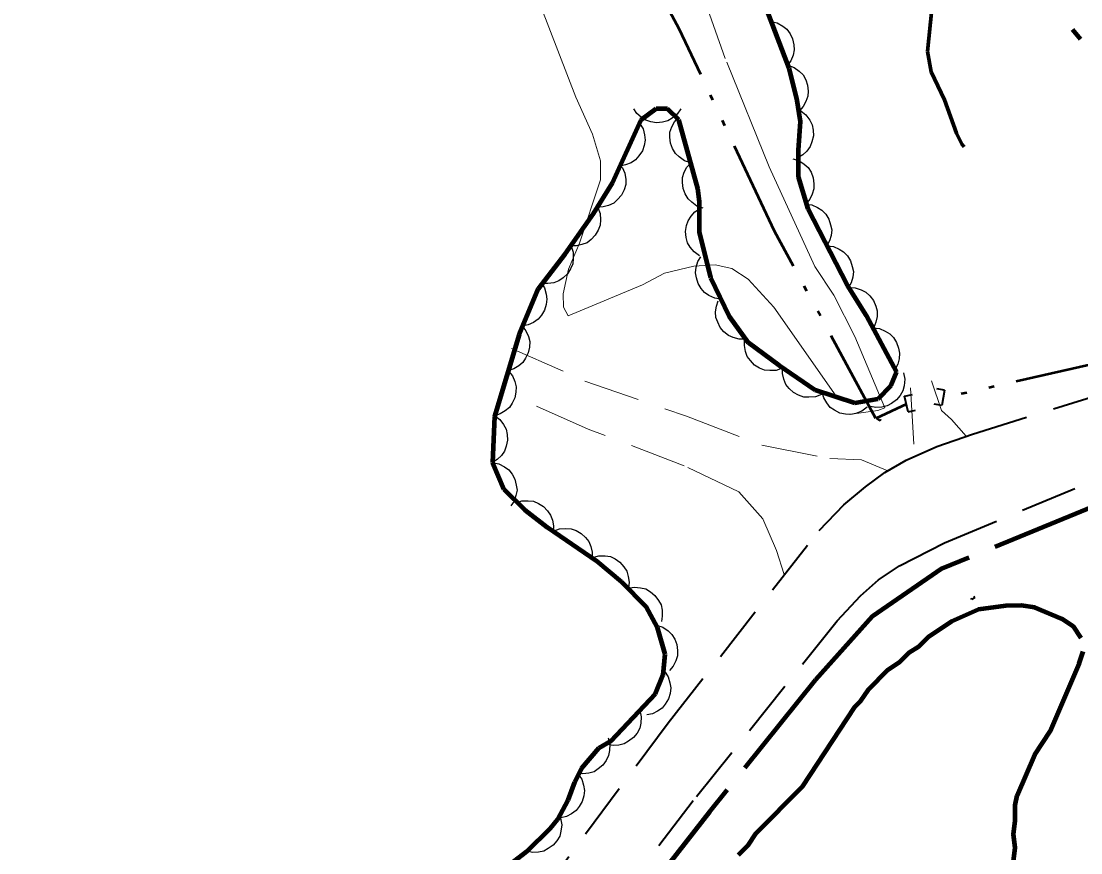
# Model space of a CAD drawing. Extents: x 386081 to 389416, y 5130568 to 5134082.
# Drawn here: x 388016.4 to 388083.9, y 5132493.6 to 5132546.6 of the extents above; entities that cross this region are included whole.
import ezdxf

# ---------------------------------------------------------------- set-up
doc = ezdxf.new("R2010")
doc.units = 0
doc.header["$LTSCALE"] = 1.2
for name, pattern in [('DASH_DOUBLE_DOT', [9.2, 5, -1.2, 0.3, -1.2, 0.3, -1.2]), ('DOT_DASHED', [7.7, 5, -1.2, 0.3, -1.2]), ('LONG_DASHED', [7.5, 6, -1.5]), ('MEDIUM_DASHED', [4.5, 3, -1.5])]:
    doc.linetypes.add(name, pattern=pattern)
for name, color, linetype, lineweight in [('19', 7, 'Continuous', 13), ('2', 7, 'Continuous', 13), ('21', 7, 'LONG_DASHED', 35), ('22', 7, 'Continuous', 13), ('26', 7, 'Continuous', 35), ('3', 7, 'Continuous', 140), ('4', 7, 'DASH_DOUBLE_DOT', 53), ('44', 7, 'Continuous', 25)]:
    doc.layers.add(name, color=color, linetype=linetype, lineweight=lineweight)

msp = doc.modelspace()

# ---------------------------------------------------------------- linework, layer by layer
at = {"layer": '19', "linetype": 'MEDIUM_DASHED'}
msp.add_line((388073.09, 5132523.24), (388073.33, 5132518.86), dxfattribs=at)
for points in [[(388047.64, 5132525.76), (388052.33, 5132523.68), (388058.81, 5132521.43), (388063.6, 5132519.59), (388067.94, 5132518.74), (388069.95, 5132518.66), (388071.63, 5132517.95)], [(388074.43, 5132523.7), (388075.06, 5132521.8), (388075.7, 5132521.22), (388076.64, 5132520.17)], [(388065.03, 5132511.34), (388064.53, 5132512.87), (388063.67, 5132514.9), (388062.13, 5132516.61), (388058.66, 5132518.28), (388052.53, 5132520.62), (388048.59, 5132522.37)]]:
    msp.add_lwpolyline(points, dxfattribs=at)
at = {"layer": '2', "linetype": 'LONG_DASHED'}
msp.add_lwpolyline([(388049.55, 5132547.47), (388051.75, 5132541.79), (388052.8, 5132539.43), (388053.31, 5132537.72), (388053.31, 5132536.51), (388051.99, 5132532.47), (388051.28, 5132530.82), (388050.93, 5132529.24), (388050.97, 5132528.38), (388051.25, 5132527.84), (388056, 5132529.82), (388057.39, 5132530.55), (388059.26, 5132531), (388060.62, 5132531.08), (388061.7, 5132530.86), (388062.74, 5132530.17), (388064.37, 5132528.4), (388069.17, 5132521.55), (388070.99, 5132521.8), (388071.45, 5132521.97), (388069.54, 5132526.51), (388068.19, 5132529.16), (388066.98, 5132530.98), (388064.07, 5132537.34), (388061.27, 5132544.25), (388059.75, 5132548.55)], dxfattribs=at)
at = {"layer": '21', "linetype": 'MEDIUM_DASHED'}
for points in [[(388006.82, 5132435.09), (388017.51, 5132449), (388028.93, 5132464.13), (388049.15, 5132490.46), (388057.63, 5132501.87), (388067.26, 5132514.15), (388068.84, 5132515.78), (388070.21, 5132516.94), (388071.45, 5132517.84), (388072.81, 5132518.63), (388074.76, 5132519.51), (388077.04, 5132520.3), (388087.9, 5132523.67), (388092.26, 5132525.28), (388097.83, 5132527.51)], [(388012.45, 5132436.38), (388020.46, 5132446.74), (388029.69, 5132459.12), (388039.16, 5132471.33), (388050.45, 5132485.5), (388059.43, 5132497.19), (388068.41, 5132508.38), (388069.9, 5132509.97), (388071.05, 5132511), (388072.38, 5132511.9), (388075.24, 5132513.37), (388090.61, 5132519.74), (388096.5, 5132522.04), (388098.42, 5132522.66)]]:
    msp.add_lwpolyline(points, dxfattribs=at)
at = {"layer": '21', "lineweight": 140}
msp.add_lwpolyline([(388095.4, 5132519.23), (388090.22, 5132517.68), (388085.13, 5132515.84), (388075.09, 5132511.73), (388070.64, 5132508.67), (388067.03, 5132504.63), (388060.26, 5132496.2), (388046.93, 5132479.13), (388043.47, 5132474.97), (388036.42, 5132466.75), (388033.07, 5132462.49), (388029.81, 5132458.17), (388023.42, 5132449.42), (388013.95, 5132436.23), (388007.7, 5132427.38)], dxfattribs=at)
at = {"layer": '22', "linetype": 'LONG_DASHED', "lineweight": 70}
msp.add_lwpolyline([(388074.45, 5132547.4), (388074.17, 5132544.69), (388074.39, 5132543.41), (388075.26, 5132541.61), (388076.02, 5132539.48), (388076.35, 5132538.78), (388076.51, 5132538.62)], dxfattribs=at)
at = {"layer": '26'}
for p, q in [((388072.71, 5132522.71), (388073.2, 5132522.81)), ((388072.93, 5132521.72), (388072.71, 5132522.71)), ((388075.26, 5132523.1), (388074.77, 5132523.19)), ((388075.26, 5132523.1), (388075.08, 5132522.11)), ((388075.08, 5132522.11), (388074.59, 5132522.2)), ((388070.96, 5132521.25), (388071.01, 5132521.34)), ((388072.93, 5132521.72), (388073.41, 5132521.83)), ((388071.14, 5132521.15), (388070.96, 5132521.25)), ((388071.14, 5132521.15), (388071.19, 5132521.24)), ((388077, 5132509.75), (388076.95, 5132509.84)), ((388077, 5132509.75), (388076.95, 5132509.84)), ((388077.18, 5132509.85), (388077, 5132509.75)), ((388077.18, 5132509.85), (388077, 5132509.75)), ((388077.18, 5132509.85), (388077.13, 5132509.94)), ((388077.18, 5132509.85), (388077.13, 5132509.94))]:
    msp.add_line(p, q, dxfattribs=at)
at = {"layer": '3'}
msp.add_line((388083.4, 5132546.09), (388083.91, 5132545.48), dxfattribs=at)
at = {"layer": '4'}
for points in [[(388072.82, 5132522.21), (388070.87, 5132521.28), (388064.42, 5132533.23), (388058.34, 5132546.15), (388054.67, 5132553), (388051.36, 5132558.03), (388048.89, 5132562.07)], [(388095.25, 5132528.26), (388085.68, 5132524.97), (388075.14, 5132522.59)]]:
    msp.add_lwpolyline(points, dxfattribs=at)
at = {"layer": '4', "linetype": 'Continuous', "lineweight": 90}
for points in [[(388083.96, 5132507.28), (388083.47, 5132508.02), (388082.73, 5132508.51), (388081, 5132509.24), (388080.14, 5132509.36), (388079.15, 5132509.35), (388077.42, 5132509.1), (388075.69, 5132508.35), (388074.21, 5132507.35), (388073.59, 5132506.73), (388072.97, 5132506.35), (388072.35, 5132505.73), (388071.61, 5132505.23), (388070.38, 5132503.99), (388069.88, 5132503.25), (388069.51, 5132502.87), (388066.18, 5132497.79), (388063.21, 5132494.8), (388062.72, 5132494.06), (388062.1, 5132493.44)], [(388079.76, 5132496.63), (388079.89, 5132497.25), (388081, 5132499.85), (388081.99, 5132501.34), (388083.84, 5132505.67), (388084.09, 5132506.42)], [(388079.64, 5132493.05), (388079.76, 5132493.91), (388079.64, 5132494.78), (388079.76, 5132495.64), (388079.76, 5132496.63)]]:
    msp.add_lwpolyline(points, dxfattribs=at)
at = {"layer": '44', "linetype": 'DOT_DASHED', "lineweight": 90}
for points in [[(388063.99, 5132547.14), (388065.32, 5132543.63), (388065.81, 5132541.69), (388066.05, 5132540.24), (388065.93, 5132538.41), (388065.92, 5132536.71), (388066.53, 5132534.66), (388069.05, 5132529.79), (388070.26, 5132527.86), (388072.2, 5132524.24), (388071.83, 5132523.38), (388070.99, 5132522.53), (388069.53, 5132522.27), (388067, 5132523.1), (388064.7, 5132524.66), (388062.76, 5132526.11), (388061.55, 5132527.8), (388060.36, 5132530.26), (388059.64, 5132533.17), (388059.64, 5132535.12), (388059.52, 5132535.96), (388058.31, 5132540.33), (388057.59, 5132541.05), (388056.86, 5132541.05), (388055.89, 5132540.31), (388054.07, 5132536.29), (388052.86, 5132534.34), (388051.04, 5132531.77), (388049.35, 5132529.57), (388048.14, 5132526.65), (388046.56, 5132521.42), (388046.43, 5132518.48), (388047.16, 5132516.78), (388048.49, 5132515.46), (388049.93, 5132514.36), (388053.08, 5132512.2), (388054.65, 5132510.87), (388056.22, 5132509.31), (388056.94, 5132507.96), (388057.42, 5132506.27), (388057.3, 5132504.93), (388056.81, 5132503.71), (388053.98, 5132500.72)], [(388053.98, 5132500.72), (388053.22, 5132500.26), (388052.11, 5132498.97), (388051.67, 5132498.09), (388051.23, 5132496.95), (388050.57, 5132495.72), (388050.12, 5132495.15), (388048.6, 5132493.66), (388047.49, 5132492.8)]]:
    msp.add_lwpolyline(points, dxfattribs=at)
at = {"layer": '44'}
for points in [[(388064.19, 5132546.62), (388064.59, 5132546.53), (388064.94, 5132546.32), (388065.2, 5132546.12), (388065.41, 5132545.83), (388065.57, 5132545.5), (388065.64, 5132545.12), (388065.67, 5132544.8), (388065.6, 5132544.46), (388065.46, 5132544.11), (388065.25, 5132543.82)], [(388065.27, 5132543.82), (388065.66, 5132543.68), (388065.99, 5132543.44), (388066.23, 5132543.21), (388066.4, 5132542.9), (388066.52, 5132542.55), (388066.55, 5132542.17), (388066.54, 5132541.84), (388066.42, 5132541.51), (388066.25, 5132541.18), (388066.01, 5132540.92)], [(388058.44, 5132541.05), (388058.21, 5132540.7), (388057.89, 5132540.45), (388057.61, 5132540.28), (388057.27, 5132540.19), (388056.9, 5132540.15), (388056.52, 5132540.22), (388056.21, 5132540.31), (388055.91, 5132540.5), (388055.64, 5132540.75), (388055.44, 5132541.05)], [(388066.09, 5132540.91), (388066.42, 5132540.65), (388066.66, 5132540.32), (388066.81, 5132540.03), (388066.88, 5132539.68), (388066.89, 5132539.31), (388066.8, 5132538.94), (388066.69, 5132538.63), (388066.48, 5132538.35), (388066.21, 5132538.1), (388065.9, 5132537.92)], [(388059.07, 5132537.6), (388058.67, 5132537.73), (388058.34, 5132537.97), (388058.1, 5132538.2), (388057.92, 5132538.5), (388057.79, 5132538.85), (388057.75, 5132539.23), (388057.75, 5132539.55), (388057.86, 5132539.89), (388058.03, 5132540.22), (388058.27, 5132540.49)], [(388055.81, 5132540.13), (388056.03, 5132539.77), (388056.13, 5132539.38), (388056.17, 5132539.05), (388056.11, 5132538.7), (388055.99, 5132538.36), (388055.77, 5132538.04), (388055.56, 5132537.79), (388055.27, 5132537.6), (388054.92, 5132537.46), (388054.57, 5132537.39)], [(388059.87, 5132534.71), (388059.47, 5132534.84), (388059.14, 5132535.08), (388058.9, 5132535.31), (388058.72, 5132535.61), (388058.59, 5132535.95), (388058.55, 5132536.34), (388058.55, 5132536.66), (388058.66, 5132537), (388058.83, 5132537.33), (388059.07, 5132537.6)], [(388065.58, 5132537.86), (388065.97, 5132537.74), (388066.31, 5132537.51), (388066.56, 5132537.29), (388066.74, 5132536.99), (388066.87, 5132536.64), (388066.92, 5132536.26), (388066.93, 5132535.94), (388066.82, 5132535.6), (388066.66, 5132535.27), (388066.43, 5132534.99)], [(388054.71, 5132537.32), (388054.88, 5132536.94), (388054.93, 5132536.54), (388054.93, 5132536.21), (388054.83, 5132535.87), (388054.66, 5132535.54), (388054.41, 5132535.25), (388054.16, 5132535.03), (388053.84, 5132534.88), (388053.49, 5132534.79), (388053.13, 5132534.77)], [(388066.37, 5132534.96), (388066.79, 5132534.92), (388067.16, 5132534.75), (388067.44, 5132534.58), (388067.68, 5132534.32), (388067.88, 5132534.01), (388067.99, 5132533.64), (388068.06, 5132533.32), (388068.02, 5132532.97), (388067.92, 5132532.62), (388067.75, 5132532.3)], [(388053.15, 5132534.75), (388053.3, 5132534.36), (388053.33, 5132533.96), (388053.3, 5132533.63), (388053.18, 5132533.3), (388052.99, 5132532.98), (388052.72, 5132532.71), (388052.47, 5132532.5), (388052.14, 5132532.38), (388051.78, 5132532.3), (388051.42, 5132532.31)], [(388059.64, 5132531.67), (388059.29, 5132531.91), (388059.04, 5132532.22), (388058.87, 5132532.5), (388058.78, 5132532.84), (388058.74, 5132533.21), (388058.81, 5132533.59), (388058.9, 5132533.9), (388059.09, 5132534.2), (388059.34, 5132534.47), (388059.64, 5132534.67)], [(388051.44, 5132532.29), (388051.57, 5132531.89), (388051.58, 5132531.49), (388051.55, 5132531.16), (388051.41, 5132530.84), (388051.21, 5132530.52), (388050.93, 5132530.26), (388050.67, 5132530.07), (388050.34, 5132529.95), (388049.97, 5132529.89), (388049.61, 5132529.91)], [(388067.75, 5132532.3), (388068.17, 5132532.25), (388068.54, 5132532.09), (388068.82, 5132531.92), (388069.06, 5132531.66), (388069.25, 5132531.34), (388069.37, 5132530.98), (388069.44, 5132530.66), (388069.4, 5132530.31), (388069.3, 5132529.95), (388069.13, 5132529.64)], [(388061.01, 5132528.91), (388060.6, 5132528.97), (388060.23, 5132529.14), (388059.95, 5132529.32), (388059.73, 5132529.59), (388059.54, 5132529.9), (388059.43, 5132530.27), (388059.37, 5132530.59), (388059.42, 5132530.94), (388059.53, 5132531.3), (388059.71, 5132531.61)], [(388049.52, 5132529.97), (388049.75, 5132529.62), (388049.86, 5132529.23), (388049.91, 5132528.9), (388049.86, 5132528.55), (388049.75, 5132528.2), (388049.55, 5132527.88), (388049.35, 5132527.62), (388049.06, 5132527.42), (388048.72, 5132527.27), (388048.37, 5132527.2)], [(388069.14, 5132529.64), (388069.56, 5132529.63), (388069.94, 5132529.5), (388070.24, 5132529.35), (388070.5, 5132529.11), (388070.72, 5132528.81), (388070.87, 5132528.46), (388070.96, 5132528.15), (388070.95, 5132527.8), (388070.88, 5132527.43), (388070.74, 5132527.1)], [(388062.58, 5132526.36), (388062.16, 5132526.35), (388061.77, 5132526.46), (388061.47, 5132526.59), (388061.19, 5132526.81), (388060.95, 5132527.09), (388060.79, 5132527.44), (388060.68, 5132527.74), (388060.66, 5132528.1), (388060.71, 5132528.46), (388060.83, 5132528.8)], [(388048.31, 5132527.22), (388048.57, 5132526.89), (388048.73, 5132526.52), (388048.81, 5132526.2), (388048.8, 5132525.84), (388048.72, 5132525.48), (388048.55, 5132525.14), (388048.38, 5132524.86), (388048.11, 5132524.64), (388047.79, 5132524.45), (388047.44, 5132524.34)], [(388070.68, 5132527.07), (388071.1, 5132527.03), (388071.47, 5132526.87), (388071.76, 5132526.7), (388072, 5132526.45), (388072.2, 5132526.14), (388072.32, 5132525.77), (388072.39, 5132525.46), (388072.36, 5132525.1), (388072.27, 5132524.75), (388072.1, 5132524.43)], [(388064.91, 5132524.5), (388064.52, 5132524.36), (388064.11, 5132524.35), (388063.78, 5132524.38), (388063.46, 5132524.51), (388063.14, 5132524.7), (388062.88, 5132524.98), (388062.68, 5132525.24), (388062.56, 5132525.57), (388062.49, 5132525.94), (388062.51, 5132526.3)], [(388047.44, 5132524.34), (388047.71, 5132524.02), (388047.86, 5132523.64), (388047.94, 5132523.32), (388047.93, 5132522.97), (388047.86, 5132522.61), (388047.69, 5132522.27), (388047.51, 5132521.99), (388047.24, 5132521.77), (388046.92, 5132521.58), (388046.58, 5132521.47)], [(388067.4, 5132522.83), (388067.02, 5132522.67), (388066.61, 5132522.64), (388066.28, 5132522.65), (388065.95, 5132522.77), (388065.63, 5132522.95), (388065.35, 5132523.21), (388065.14, 5132523.46), (388065.01, 5132523.79), (388064.92, 5132524.15), (388064.92, 5132524.51)], [(388072.64, 5132524.2), (388072.72, 5132523.79), (388072.68, 5132523.38), (388072.6, 5132523.06), (388072.43, 5132522.76), (388072.19, 5132522.47), (388071.88, 5132522.25), (388071.6, 5132522.09), (388071.25, 5132522.01), (388070.88, 5132522), (388070.53, 5132522.06)], [(388070.31, 5132522.01), (388069.98, 5132521.76), (388069.6, 5132521.61), (388069.28, 5132521.54), (388068.93, 5132521.56), (388068.57, 5132521.64), (388068.23, 5132521.82), (388067.96, 5132522), (388067.74, 5132522.28), (388067.56, 5132522.6), (388067.46, 5132522.95)], [(388046.56, 5132521.48), (388046.9, 5132521.23), (388047.14, 5132520.9), (388047.3, 5132520.61), (388047.37, 5132520.27), (388047.39, 5132519.9), (388047.31, 5132519.52), (388047.21, 5132519.21), (388047, 5132518.93), (388046.74, 5132518.67), (388046.43, 5132518.48)], [(388046.43, 5132518.48), (388046.84, 5132518.4), (388047.2, 5132518.21), (388047.47, 5132518.02), (388047.69, 5132517.74), (388047.86, 5132517.42), (388047.95, 5132517.04), (388048, 5132516.72), (388047.93, 5132516.37), (388047.81, 5132516.02), (388047.61, 5132515.72)], [(388047.92, 5132515.9), (388048.31, 5132516.03), (388048.72, 5132516.04), (388049.05, 5132516.01), (388049.37, 5132515.87), (388049.68, 5132515.68), (388049.95, 5132515.4), (388050.14, 5132515.13), (388050.26, 5132514.8), (388050.32, 5132514.44), (388050.3, 5132514.08)], [(388050.31, 5132514.1), (388050.7, 5132514.25), (388051.11, 5132514.28), (388051.44, 5132514.26), (388051.77, 5132514.15), (388052.09, 5132513.96), (388052.37, 5132513.7), (388052.58, 5132513.45), (388052.71, 5132513.12), (388052.79, 5132512.76), (388052.79, 5132512.4)], [(388052.81, 5132512.43), (388053.21, 5132512.54), (388053.62, 5132512.53), (388053.95, 5132512.48), (388054.26, 5132512.33), (388054.56, 5132512.12), (388054.81, 5132511.82), (388054.99, 5132511.55), (388055.09, 5132511.22), (388055.14, 5132510.85), (388055.1, 5132510.49)], [(388055.07, 5132510.46), (388055.48, 5132510.54), (388055.88, 5132510.49), (388056.2, 5132510.42), (388056.51, 5132510.24), (388056.79, 5132510.01), (388057.01, 5132509.69), (388057.18, 5132509.41), (388057.25, 5132509.06), (388057.26, 5132508.69), (388057.2, 5132508.34)], [(388056.9, 5132508.11), (388057.29, 5132507.98), (388057.63, 5132507.74), (388057.87, 5132507.52), (388058.05, 5132507.22), (388058.18, 5132506.87), (388058.22, 5132506.49), (388058.22, 5132506.16), (388058.12, 5132505.83), (388057.95, 5132505.5), (388057.72, 5132505.22)], [(388057.4, 5132505.17), (388057.63, 5132504.82), (388057.75, 5132504.43), (388057.8, 5132504.11), (388057.76, 5132503.76), (388057.65, 5132503.41), (388057.45, 5132503.08), (388057.25, 5132502.82), (388056.96, 5132502.62), (388056.63, 5132502.46), (388056.28, 5132502.38)], [(388055.83, 5132502.67), (388055.92, 5132502.26), (388055.89, 5132501.86), (388055.82, 5132501.54), (388055.65, 5132501.23), (388055.42, 5132500.94), (388055.11, 5132500.71), (388054.83, 5132500.54), (388054.49, 5132500.46), (388054.12, 5132500.44), (388053.77, 5132500.49)], [(388053.8, 5132500.93), (388053.91, 5132500.53), (388053.9, 5132500.12), (388053.84, 5132499.8), (388053.69, 5132499.48), (388053.47, 5132499.18), (388053.18, 5132498.94), (388052.91, 5132498.76), (388052.57, 5132498.66), (388052.2, 5132498.62), (388051.84, 5132498.66)], [(388051.88, 5132498.63), (388052.12, 5132498.28), (388052.24, 5132497.9), (388052.3, 5132497.57), (388052.26, 5132497.22), (388052.16, 5132496.87), (388051.96, 5132496.54), (388051.77, 5132496.28), (388051.48, 5132496.07), (388051.15, 5132495.91), (388050.8, 5132495.83)], [(388050.78, 5132495.79), (388050.85, 5132495.38), (388050.8, 5132494.98), (388050.72, 5132494.66), (388050.54, 5132494.36), (388050.3, 5132494.07), (388049.99, 5132493.86), (388049.7, 5132493.7), (388049.36, 5132493.63), (388048.99, 5132493.62), (388048.63, 5132493.69)]]:
    msp.add_lwpolyline(points, dxfattribs=at)

doc.saveas('drawing.dxf')
